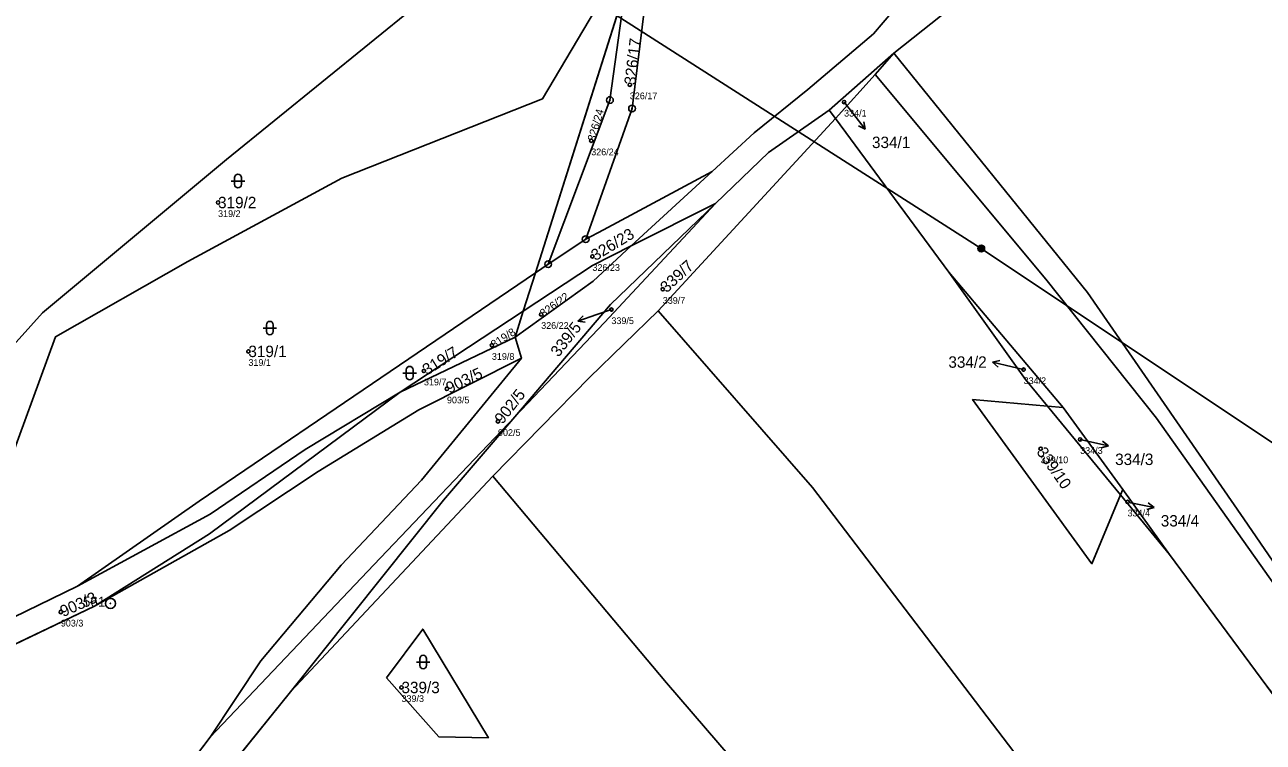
# Model space of a CAD drawing. Extents: x -734504 to -730695, y -1027923 to -1024502.
# Drawn here: x -732969.8 to -732785.6, y -1026457.8 to -1026351 of the extents above; entities that cross this region are included whole.
import ezdxf

# ---------------------------------------------------------------- set-up
doc = ezdxf.new("R2010")
doc.units = 0
for name, color, linetype in [('Definiční body', 7, 'Continuous'), ('Hranice parcel', 7, 'Continuous'), ('Parcelní čísla', 7, 'Continuous'), ('Polygon parcely', 7, 'Continuous'), ('Pop  PČ popisy', 7, 'Continuous'), ('Poz předměty', 7, 'Continuous'), ('Značky bodu BP', 7, 'Continuous'), ('Značky kultur', 7, 'Continuous')]:
    doc.layers.add(name, color=color, linetype=linetype)

msp = doc.modelspace()

# ---------------------------------------------------------------- linework, layer by layer
at = {"layer": 'Definiční body'}
for centre in [(-732879.8, -1026359.96), (-732847.94, -1026362.54), (-732885.54, -1026368.3), (-732941.02, -1026377.49), (-732885.36, -1026385.5), (-732874.9, -1026390.4), (-732882.54, -1026393.42), (-732892.98, -1026394.13), (-732936.51, -1026399.64), (-732900.31, -1026398.74), (-732910.41, -1026402.54), (-732821.25, -1026402.34), (-732906.99, -1026405.21), (-732899.4, -1026410.06), (-732818.71, -1026414.12), (-732812.84, -1026412.73), (-732805.79, -1026422.04), (-732964.4, -1026438.42), (-732913.75, -1026449.65)]:
    msp.add_circle(centre, 0.25, dxfattribs=at)
at = {"layer": 'Hranice parcel'}
for p, q in [((-732893.84, -1026387.96), (-732880.51, -1026345.8)), ((-732850.14, -1026363.75), (-732840.55, -1026355.26)), ((-732843.31, -1026358.42), (-732840.55, -1026355.26)), ((-732849.23, -1026364.98), (-732843.31, -1026358.42)), ((-732850.14, -1026363.75), (-732849.23, -1026364.98)), ((-732875.56, -1026393.62), (-732849.23, -1026364.98)), ((-732849.23, -1026364.98), (-732832.38, -1026387.83)), ((-732867.56, -1026372.88), (-732861.29, -1026367.1)), ((-732867.56, -1026372.88), (-732879.58, -1026383.96)), ((-732879.58, -1026383.96), (-732867.07, -1026377.63)), ((-732891.93, -1026386.66), (-732886.36, -1026382.95)), ((-732879.58, -1026383.96), (-732885.24, -1026389.19)), ((-732895.65, -1026393.67), (-732893.84, -1026387.96)), ((-732891.93, -1026386.66), (-732893.84, -1026387.96)), ((-732815.38, -1026407.97), (-732832.38, -1026387.83)), ((-732832.38, -1026387.83), (-732820.98, -1026403.81)), ((-732885.24, -1026389.19), (-732896.87, -1026397.53)), ((-732913.93, -1026405.73), (-732895.65, -1026393.67)), ((-732896.87, -1026397.53), (-732895.65, -1026393.67)), ((-732913.93, -1026405.73), (-732896.87, -1026397.53)), ((-732896.87, -1026397.53), (-732895.92, -1026400.66)), ((-732820.98, -1026403.81), (-732817.72, -1026407.77)), ((-732817.72, -1026407.77), (-732815.38, -1026407.97)), ((-732817.72, -1026407.77), (-732806.83, -1026421.01)), ((-732806.49, -1026420.18), (-732815.38, -1026407.97)), ((-732900.18, -1026418.23), (-732930.24, -1026450.28)), ((-732806.83, -1026421.01), (-732806.49, -1026420.18)), ((-732806.83, -1026421.01), (-732799.54, -1026429.88)), ((-732799.54, -1026429.88), (-732806.49, -1026420.18)), ((-732799.54, -1026429.88), (-732785.08, -1026449.46)), ((-732985.62, -1026450.09), (-732959.39, -1026437.53)), ((-732957.38, -1026483.94), (-732930.24, -1026450.28)), ((-732942.2, -1026457.02), (-732960.63, -1026481.41))]:
    msp.add_line(p, q, dxfattribs=at)
for points in [[(-732886.36, -1026382.95), (-732879.47, -1026363.5), (-732876.8, -1026342.09), (-732872.52, -1026320.52)], [(-732803.77, -1026325.58), (-732813.98, -1026334.12), (-732840.55, -1026355.26)], [(-732990.76, -1026447.99), (-732972.97, -1026418.8), (-732965.18, -1026397.47), (-732945.54, -1026386.29), (-732922.63, -1026373.85), (-732892.78, -1026362.08), (-732879.71, -1026339.95)], [(-732880.51, -1026345.8), (-732882.76, -1026362.25), (-732891.93, -1026386.66)], [(-733013.29, -1026451.45), (-733005.43, -1026444.08), (-732992.81, -1026425.85), (-732980.64, -1026408.91), (-732967.14, -1026393.89), (-732939.77, -1026371.09), (-732911.41, -1026348.06)], [(-732861.29, -1026367.1), (-732853.31, -1026360.66), (-732843.55, -1026352.39), (-732840.71, -1026349.01)], [(-732840.55, -1026355.26), (-732811.73, -1026390.89), (-732788.48, -1026424.54), (-732767.68, -1026454.94)], [(-732735.4, -1026494.39), (-732745.2, -1026484.31), (-732763.34, -1026465.46), (-732774.1, -1026448.33), (-732801.49, -1026409.59), (-732817.93, -1026388.91), (-732843.31, -1026358.42)], [(-732867.07, -1026377.63), (-732859.17, -1026370.03), (-732850.14, -1026363.75)], [(-732886.36, -1026382.95), (-732883.73, -1026381.57), (-732867.56, -1026372.88)], [(-732896.92, -1026409.38), (-732882.66, -1026392.64), (-732867.07, -1026377.63)], [(-732896.92, -1026409.38), (-732883.54, -1026395.32), (-732867.07, -1026377.63)], [(-732879.58, -1026383.96), (-732885.33, -1026386.86), (-732895.65, -1026393.67)], [(-732961.91, -1026434.59), (-732943.81, -1026421.92), (-732914.05, -1026401.67), (-732893.84, -1026387.96)], [(-732900.18, -1026418.23), (-732885.81, -1026403.53), (-732875.56, -1026393.62)], [(-732744.02, -1026558.8), (-732772.3, -1026528.32), (-732791.9, -1026504.93), (-732802.33, -1026489.23), (-732817.81, -1026465.65), (-732852.64, -1026419.87), (-732875.56, -1026393.62)], [(-732895.92, -1026400.66), (-732911.16, -1026408.36), (-732926.13, -1026417.5), (-732939.38, -1026426.28), (-732959.39, -1026437.53)], [(-732895.92, -1026400.66), (-732910.79, -1026418.8), (-732922.74, -1026431.47), (-732934.64, -1026445.7), (-732942.2, -1026457.02)], [(-732913.93, -1026405.73), (-732928.09, -1026414.26), (-732942.19, -1026423.85), (-732961.91, -1026434.59)], [(-732959.39, -1026437.53), (-732942.28, -1026426.77), (-732913.93, -1026405.73)], [(-732817.72, -1026407.77), (-732828.84, -1026406.82), (-732811.08, -1026431.24), (-732806.83, -1026421.01)], [(-732896.92, -1026409.38), (-732917.84, -1026431.38), (-732942.2, -1026457.02)], [(-732930.24, -1026450.28), (-732907.49, -1026421.8), (-732896.92, -1026409.38)], [(-732809.19, -1026525.08), (-732843.53, -1026484.84), (-732874.36, -1026448.95), (-732900.18, -1026418.23)], [(-732990.76, -1026447.99), (-732986.89, -1026446.72), (-732961.91, -1026434.59)], [(-732915.98, -1026448.2), (-732908.18, -1026456.99), (-732900.83, -1026457.12), (-732910.58, -1026440.95), (-732915.98, -1026448.2)]]:
    msp.add_lwpolyline(points, dxfattribs=at)
at = {"layer": 'Polygon parcely'}
for points in [[(-733193.7, -1026505.19), (-733075.21, -1026480.85), (-733021.67, -1026456.95), (-733013.29, -1026451.45), (-733005.43, -1026444.08), (-732992.81, -1026425.85), (-732980.64, -1026408.91), (-732967.14, -1026393.89), (-732939.77, -1026371.09), (-732911.41, -1026348.06), (-732934.84, -1026323.1), (-732939.47, -1026318.33), (-732955.28, -1026303.27), (-732990.75, -1026264.28), (-733008.6, -1026245.26), (-733027.44, -1026230.97), (-733029.77, -1026195.63), (-733041.46, -1026158.65), (-733060.29, -1026129.03), (-733123.97, -1026194.14), (-733165.59, -1026236.38), (-733207.81, -1026274.33)], [(-732773.19, -1026285.19), (-732788.39, -1026300.59), (-732791.99, -1026306.85), (-732800.23, -1026316.96), (-732813.39, -1026329.03), (-732828.47, -1026339.6), (-732834.85, -1026343.9), (-732840.71, -1026349.01), (-732843.55, -1026352.39), (-732853.31, -1026360.66), (-732861.29, -1026367.1), (-732867.56, -1026372.88), (-732879.58, -1026383.96), (-732867.07, -1026377.63), (-732859.17, -1026370.03), (-732850.14, -1026363.75), (-732840.55, -1026355.26), (-732813.98, -1026334.12), (-732803.77, -1026325.58), (-732784.25, -1026304.3)]]:
    msp.add_lwpolyline(points, dxfattribs=at)
for points in [[(-732735.4, -1026494.39), (-732721.46, -1026508.59), (-732716.59, -1026513.63), (-732691.07, -1026490.18), (-732673.56, -1026477.62), (-732685.67, -1026447.3), (-732690.76, -1026428.07), (-732688.06, -1026424.85), (-732701.58, -1026402.46), (-732736.7, -1026346.27), (-732768.87, -1026294.69), (-732782.54, -1026305.91), (-732803.77, -1026325.58), (-732813.98, -1026334.12), (-732840.55, -1026355.26), (-732811.73, -1026390.89), (-732788.48, -1026424.54), (-732767.68, -1026454.94)], [(-732853.31, -1026360.66), (-732843.55, -1026352.39), (-732840.71, -1026349.01), (-732841.49, -1026341.3), (-732848.94, -1026330.52), (-732863.32, -1026316.93), (-732870.55, -1026314.3), (-732872.52, -1026320.52), (-732876.8, -1026342.09), (-732879.47, -1026363.5), (-732886.36, -1026382.95), (-732883.73, -1026381.57), (-732867.56, -1026372.88), (-732861.29, -1026367.1)], [(-732879.47, -1026363.5), (-732876.8, -1026342.09), (-732872.52, -1026320.52), (-732871.43, -1026315.02), (-732875.87, -1026318.69), (-732879.71, -1026339.95), (-732880.51, -1026345.8), (-732882.76, -1026362.25), (-732891.93, -1026386.66), (-732886.36, -1026382.95)], [(-732892.78, -1026362.08), (-732879.71, -1026339.95), (-732875.87, -1026318.69), (-732911.41, -1026348.06), (-732939.77, -1026371.09), (-732967.14, -1026393.89), (-732980.64, -1026408.91), (-732992.81, -1026425.85), (-733005.43, -1026444.08), (-733013.29, -1026451.45), (-733006.2, -1026453.05), (-732990.76, -1026447.99), (-732972.97, -1026418.8), (-732965.18, -1026397.47), (-732945.54, -1026386.29), (-732922.63, -1026373.85)], [(-732943.81, -1026421.92), (-732914.05, -1026401.67), (-732893.84, -1026387.96), (-732880.51, -1026345.8), (-732879.71, -1026339.95), (-732892.78, -1026362.08), (-732922.63, -1026373.85), (-732945.54, -1026386.29), (-732965.18, -1026397.47), (-732972.97, -1026418.8), (-732990.76, -1026447.99), (-732986.89, -1026446.72), (-732961.91, -1026434.59)], [(-732891.93, -1026386.66), (-732882.76, -1026362.25), (-732880.51, -1026345.8), (-732893.84, -1026387.96)], [(-732850.14, -1026363.75), (-732849.23, -1026364.98), (-732843.31, -1026358.42), (-732840.55, -1026355.26)], [(-732767.68, -1026454.94), (-732788.48, -1026424.54), (-732811.73, -1026390.89), (-732840.55, -1026355.26), (-732843.31, -1026358.42), (-732817.93, -1026388.91), (-732801.49, -1026409.59), (-732774.1, -1026448.33), (-732763.34, -1026465.46), (-732745.2, -1026484.31), (-732735.4, -1026494.39)], [(-732763.47, -1026477.16), (-732743.35, -1026501.48), (-732726.55, -1026520.21), (-732722.4, -1026523.22), (-732717.9, -1026515.79), (-732735.4, -1026494.39), (-732745.2, -1026484.31), (-732763.34, -1026465.46), (-732774.1, -1026448.33), (-732801.49, -1026409.59), (-732817.93, -1026388.91), (-732843.31, -1026358.42), (-732849.23, -1026364.98), (-732832.38, -1026387.83), (-732815.38, -1026407.97), (-732806.49, -1026420.18), (-732799.54, -1026429.88), (-732785.08, -1026449.46)], [(-732875.56, -1026393.62), (-732849.23, -1026364.98), (-732850.14, -1026363.75), (-732859.17, -1026370.03), (-732867.07, -1026377.63), (-732883.54, -1026395.32), (-732896.92, -1026409.38), (-732907.49, -1026421.8), (-732930.24, -1026450.28), (-732900.18, -1026418.23), (-732885.81, -1026403.53)], [(-732724.38, -1026525.43), (-732763.48, -1026478.98), (-732785.08, -1026449.46), (-732799.54, -1026429.88), (-732806.83, -1026421.01), (-732811.08, -1026431.24), (-732828.84, -1026406.82), (-732817.72, -1026407.77), (-732820.98, -1026403.81), (-732832.38, -1026387.83), (-732849.23, -1026364.98), (-732875.56, -1026393.62), (-732852.64, -1026419.87), (-732817.81, -1026465.65), (-732802.33, -1026489.23), (-732791.9, -1026504.93), (-732772.3, -1026528.32), (-732744.02, -1026558.8), (-732745.81, -1026546.48), (-732746.95, -1026538.6), (-732745.83, -1026533.42), (-732738.22, -1026530.1), (-732732.97, -1026535.97)], [(-732891.93, -1026386.66), (-732893.84, -1026387.96), (-732895.65, -1026393.67), (-732885.33, -1026386.86), (-732879.58, -1026383.96), (-732867.56, -1026372.88), (-732883.73, -1026381.57), (-732886.36, -1026382.95)], [(-732896.87, -1026397.53), (-732895.92, -1026400.66), (-732910.79, -1026418.8), (-732922.74, -1026431.47), (-732934.64, -1026445.7), (-732942.2, -1026457.02), (-732917.84, -1026431.38), (-732896.92, -1026409.38), (-732882.66, -1026392.64), (-732867.07, -1026377.63), (-732879.58, -1026383.96), (-732885.24, -1026389.19)], [(-732883.54, -1026395.32), (-732867.07, -1026377.63), (-732882.66, -1026392.64), (-732896.92, -1026409.38)], [(-732885.33, -1026386.86), (-732895.65, -1026393.67), (-732896.87, -1026397.53), (-732885.24, -1026389.19), (-732879.58, -1026383.96)], [(-732895.65, -1026393.67), (-732893.84, -1026387.96), (-732914.05, -1026401.67), (-732943.81, -1026421.92), (-732961.91, -1026434.59), (-732942.19, -1026423.85), (-732928.09, -1026414.26), (-732913.93, -1026405.73)], [(-732817.72, -1026407.77), (-732815.38, -1026407.97), (-732832.38, -1026387.83), (-732820.98, -1026403.81)], [(-732896.87, -1026397.53), (-732895.65, -1026393.67), (-732913.93, -1026405.73)], [(-732749.22, -1026569.53), (-732744.02, -1026558.8), (-732772.3, -1026528.32), (-732791.9, -1026504.93), (-732802.33, -1026489.23), (-732817.81, -1026465.65), (-732852.64, -1026419.87), (-732875.56, -1026393.62), (-732885.81, -1026403.53), (-732900.18, -1026418.23), (-732874.36, -1026448.95), (-732843.53, -1026484.84), (-732809.19, -1026525.08), (-732790.4, -1026546.06), (-732764.71, -1026575.11), (-732754.66, -1026582.96)], [(-732913.93, -1026405.73), (-732942.28, -1026426.77), (-732959.39, -1026437.53), (-732939.38, -1026426.28), (-732926.13, -1026417.5), (-732911.16, -1026408.36), (-732895.92, -1026400.66), (-732896.87, -1026397.53)], [(-732960.63, -1026481.41), (-732942.2, -1026457.02), (-732934.64, -1026445.7), (-732922.74, -1026431.47), (-732910.79, -1026418.8), (-732895.92, -1026400.66), (-732911.16, -1026408.36), (-732926.13, -1026417.5), (-732939.38, -1026426.28), (-732959.39, -1026437.53), (-732985.62, -1026450.09), (-732996.76, -1026454.64), (-732994.89, -1026460.28), (-733054.17, -1026485.55), (-733171.93, -1026535.02), (-733216.61, -1026553.87), (-733182.32, -1026543.53), (-733126.92, -1026525.88), (-733093.79, -1026520.26), (-733095.74, -1026513.49), (-733043.93, -1026494.69), (-732989.37, -1026474.4), (-732988.45, -1026490.33), (-732968.55, -1026490.5)], [(-732928.09, -1026414.26), (-732942.19, -1026423.85), (-732961.91, -1026434.59), (-732986.89, -1026446.72), (-732990.76, -1026447.99), (-732991.62, -1026449.4), (-733001.94, -1026454.38), (-733010.56, -1026458.64), (-733005.19, -1026456.63), (-732985.62, -1026450.09), (-732959.39, -1026437.53), (-732942.28, -1026426.77), (-732913.93, -1026405.73)], [(-732811.08, -1026431.24), (-732806.83, -1026421.01), (-732817.72, -1026407.77), (-732828.84, -1026406.82)], [(-732806.83, -1026421.01), (-732806.49, -1026420.18), (-732815.38, -1026407.97), (-732817.72, -1026407.77)], [(-732930.24, -1026450.28), (-732907.49, -1026421.8), (-732896.92, -1026409.38), (-732917.84, -1026431.38), (-732942.2, -1026457.02), (-732960.63, -1026481.41), (-732965.98, -1026490.5), (-732971.87, -1026503.87), (-732974.94, -1026513.46), (-732982.29, -1026537.7), (-732986.62, -1026562.58), (-732981.39, -1026552.99), (-732970.11, -1026515.52), (-732963.28, -1026492.1), (-732957.38, -1026483.94)], [(-732874.36, -1026448.95), (-732900.18, -1026418.23), (-732930.24, -1026450.28), (-732957.38, -1026483.94), (-732953.03, -1026484.53), (-732948.32, -1026487.15), (-732935.78, -1026494.13), (-732932.23, -1026496.11), (-732914.35, -1026512.36), (-732890.17, -1026534.71), (-732864.22, -1026562.25), (-732809.19, -1026525.08), (-732843.53, -1026484.84)], [(-732806.49, -1026420.18), (-732806.83, -1026421.01), (-732799.54, -1026429.88)], [(-732915.98, -1026448.2), (-732908.18, -1026456.99), (-732900.83, -1026457.12), (-732910.58, -1026440.95)], [(-732915.98, -1026448.2), (-732910.58, -1026440.95), (-732900.83, -1026457.12), (-732908.18, -1026456.99)]]:
    msp.add_lwpolyline(points, close=True, dxfattribs=at)
at = {"layer": 'Pop  PČ popisy'}
for p, q in [((-732847.94, -1026362.54), (-732846.64, -1026364.2)), ((-732846.64, -1026364.2), (-732844.79, -1026366.57)), ((-732844.79, -1026366.57), (-732845.8, -1026366.08)), ((-732844.79, -1026366.57), (-732845.01, -1026365.47)), ((-732882.54, -1026393.42), (-732884.7, -1026394.17)), ((-732884.7, -1026394.17), (-732887.54, -1026395.15)), ((-732887.54, -1026395.15), (-732886.75, -1026394.35)), ((-732887.54, -1026395.15), (-732886.43, -1026395.29)), ((-732825.88, -1026401.26), (-732824.8, -1026400.99)), ((-732822.96, -1026401.93), (-732825.88, -1026401.26)), ((-732825.88, -1026401.26), (-732825.02, -1026401.97)), ((-732821.25, -1026402.34), (-732822.96, -1026401.93)), ((-732812.84, -1026412.73), (-732811.56, -1026413.03)), ((-732811.56, -1026413.03), (-732808.64, -1026413.71)), ((-732808.64, -1026413.71), (-732809.72, -1026413.97)), ((-732808.64, -1026413.71), (-732809.5, -1026412.99)), ((-732805.62, -1026422.12), (-732804.79, -1026422.28)), ((-732804.79, -1026422.28), (-732801.84, -1026422.85)), ((-732801.84, -1026422.85), (-732802.92, -1026423.15)), ((-732801.84, -1026422.85), (-732802.73, -1026422.17))]:
    msp.add_line(p, q, dxfattribs=at)
at = {"layer": 'Poz předměty'}
for p, q in [((-732827.54, -1026384.33), (-732909.73, -1026331.72)), ((-732745.33, -1026439.28), (-732827.54, -1026384.33))]:
    msp.add_line(p, q, dxfattribs=at)
for radius in [0.5, 0.4, 0.3, 0.2, 0.1]:
    msp.add_circle((-732827.54, -1026384.33), radius, dxfattribs=at)
at = {"layer": 'Značky bodu BP'}
for centre, radius in [((-732882.76, -1026362.25), 0.5), ((-732882.76, -1026362.25), 0.0303), ((-732879.47, -1026363.5), 0.5), ((-732879.47, -1026363.5), 0.0303), ((-732886.36, -1026382.95), 0.5), ((-732886.36, -1026382.95), 0.0303), ((-732891.93, -1026386.66), 0.5), ((-732891.93, -1026386.66), 0.0303), ((-732957.02, -1026437.14), 0.75), ((-732957.02, -1026437.14), 0.03)]:
    msp.add_circle(centre, radius, dxfattribs=at)
at = {"layer": 'Značky kultur'}
for p, q in [((-732939.06, -1026374.29), (-732937.06, -1026374.29)), ((-732938.56, -1026373.79), (-732938.56, -1026374.79)), ((-732937.56, -1026374.79), (-732937.56, -1026373.79)), ((-732933.83, -1026395.67), (-732933.83, -1026396.67)), ((-732932.83, -1026396.67), (-732932.83, -1026395.67)), ((-732934.33, -1026396.17), (-732932.33, -1026396.17)), ((-732913.53, -1026402.87), (-732911.53, -1026402.87)), ((-732913.03, -1026402.37), (-732913.03, -1026403.37)), ((-732912.03, -1026403.37), (-732912.03, -1026402.37)), ((-732911.03, -1026445.36), (-732911.03, -1026446.36)), ((-732910.03, -1026446.36), (-732910.03, -1026445.36)), ((-732911.53, -1026445.86), (-732909.53, -1026445.86))]:
    msp.add_line(p, q, dxfattribs=at)
for centre, start, end in [((-732938.06, -1026373.79), 0, 180), ((-732938.06, -1026374.79), 180, 359.9879), ((-732933.33, -1026395.67), 0, 180), ((-732933.33, -1026396.67), 180, 359.9879), ((-732912.53, -1026402.37), 0, 180), ((-732912.53, -1026403.37), 180, 359.9879), ((-732910.53, -1026445.36), 0, 180), ((-732910.53, -1026446.36), 180, 359.9879)]:
    msp.add_arc(centre, 0.5, start, end, dxfattribs=at)

# ---------------------------------------------------------------- texts
at = {"layer": 'Definiční body'}
for s, p in [('326/17', (-732879.8, -1026362.12)), ('334/1', (-732847.94, -1026364.7)), ('326/24', (-732885.54, -1026370.46)), ('319/2', (-732941.02, -1026379.65)), ('326/23', (-732885.36, -1026387.66)), ('339/7', (-732874.9, -1026392.56)), ('326/22', (-732892.98, -1026396.29)), ('339/5', (-732882.54, -1026395.58)), ('319/1', (-732936.51, -1026401.8)), ('319/8', (-732900.31, -1026400.9)), ('319/7', (-732910.41, -1026404.7)), ('334/2', (-732821.25, -1026404.5)), ('903/5', (-732906.99, -1026407.37)), ('902/5', (-732899.4, -1026412.22)), ('334/3', (-732812.84, -1026414.89)), ('339/10', (-732818.71, -1026416.28)), ('334/4', (-732805.79, -1026424.2)), ('903/3', (-732964.4, -1026440.58)), ('339/3', (-732913.75, -1026451.81))]:
    msp.add_text(s, height=1, dxfattribs=at).set_placement(p)
at = {"layer": 'Parcelní čísla'}
for s, height, rotation, p in [('326/17', 1.7, 83, (-732878.96, -1026360.06)), ('326/24', 1.19, 74, (-732884.97, -1026368.46)), ('326/23', 1.7, 31, (-732884.92, -1026386.23)), ('339/7', 1.7, 43, (-732874.32, -1026391.02)), ('326/22', 1.19, 36, (-732892.63, -1026394.61)), ('339/5', 1.7, 52, (-732890.4, -1026400.59)), ('319/8', 1.19, 33, (-732899.98, -1026399.24)), ('319/7', 1.7, 32, (-732909.96, -1026403.26)), ('903/5', 1.7, 26, (-732906.62, -1026405.97)), ('902/5', 1.7, 52, (-732898.73, -1026410.58)), ('339/10', 1.7, 305, (-732819.41, -1026414.61)), ('903/3', 1.7, 24, (-732964.05, -1026439.2))]:
    msp.add_text(s, height=height, rotation=rotation, dxfattribs=at).set_placement(p)
for s, p in [('334/1', (-732843.79, -1026369.39)), ('319/2', (-732941.02, -1026378.34)), ('319/1', (-732936.51, -1026400.49)), ('334/2', (-732832.43, -1026402.08)), ('334/3', (-732807.64, -1026416.55)), ('334/4', (-732800.85, -1026425.7)), ('339/3', (-732913.75, -1026450.5))]:
    msp.add_text(s, height=1.7, dxfattribs=at).set_placement(p)
at = {"layer": 'Značky bodu BP'}
msp.add_text('561', height=1.5, dxfattribs=at).set_placement((-732961.12, -1026437.64))

doc.saveas('drawing.dxf')
